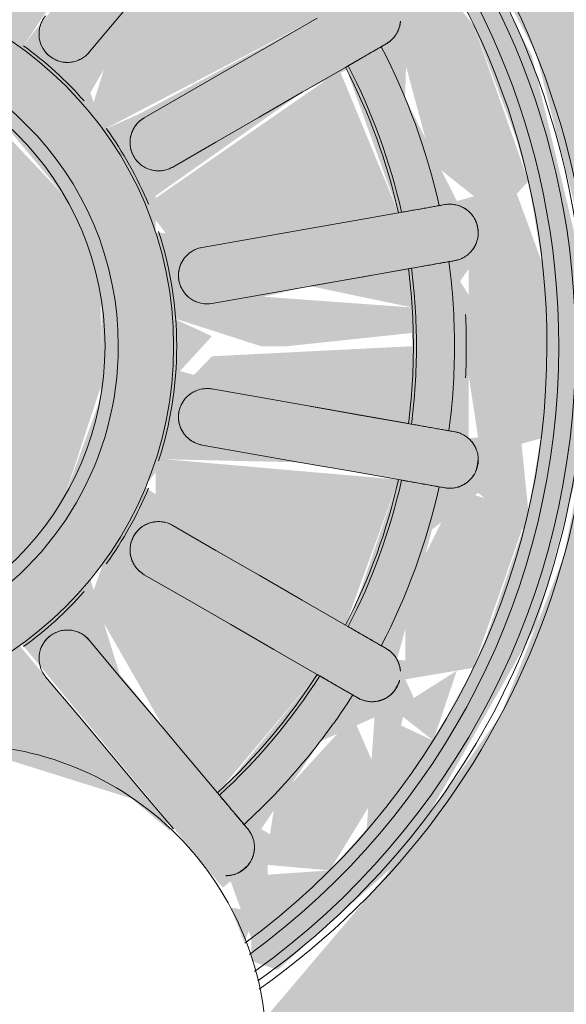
# Model space of a CAD drawing. Header units: millimetres. Extents: x -18260 to 188148, y -14086 to 2351883.
# Tile 382 of 592: x 58548 to 58577, y -7928 to -7876. Entities that reach past the tile are written whole.
import ezdxf

# ---------------------------------------------------------------- set-up
doc = ezdxf.new("R2010")
doc.units = ezdxf.units.MM
doc.layers.add('P-SANR-FIXT', color=6, linetype='Continuous', lineweight=9)

# ---------------------------------------------------------------- blocks, each defined once
blk = doc.blocks.new('94024102RVM001A - 94024-3906787-PLANTA DE IMPERMEABILIZAÇÃO - 1 PAV_')
at = {"layer": 'P-SANR-FIXT', "lineweight": 5}
blk.add_hatch(color=256, dxfattribs=at).paths.add_polyline_path([(-392.7, 4151.9), (-392.7, 3748.6), (-619.1, 3662.8), (-793.2, 3550.6), (-967, 3374.1), (-1067.8, 3221.1), (-1155.7, 2993.4), (-1189.1, 2727.3), (-1176.7, 2556.8), (-1115.8, 2337.2), (-1009, 2135.8), (-861.4, 1962.1), (-668.7, 1818.1), (-407.2, 1710.1), (-250.5, 1679.4), (-22.6, 1679.4), (266.6, 1754.9), (406.9, 1824.1), (639, 2015.5), (750.3, 2159.6), (842.7, 2337.2), (907.7, 2593.7), (907.7, 2860.9), (879.2, 3009.3), (794.8, 3221.1), (639, 3439.1), (476.7, 3630.5), (481, 3797.3), (508.8, 4023.3), (751.3, 3870), (952.2, 3680.1), (1116, 3450.7), (1237.2, 3179.7), (1286.6, 2993.4), (1310.7, 2714.9), (1280.4, 2435), (1182.2, 2133.5), (1085.3, 1951.8), (916.3, 1734.8), (706.4, 1551.7), (457.3, 1408.6), (200.1, 1320.8), (-93, 1281.5), (-272.5, 1286), (-588.9, 1353.6), (-859.9, 1474.8), (-1024.3, 1584.7), (-1225.2, 1774.6), (-1389.1, 2003.9), (-1510.2, 2275), (-1559.7, 2461.3), (-1584.3, 2727.3), (-1553.5, 3019.7), (-1455.3, 3321.2), (-1358.3, 3502.9), (-1152.2, 3757), (-979.4, 3903), (-700.5, 4059.3), (-473.1, 4133.9), (-402.6, 4150.5)])
h = blk.add_hatch(color=256, dxfattribs=at)
h.paths.add_polyline_path([(-392.7, 3748.6), (-414.2, 3679.2), (-458.4, 3653.1), (-412.4, 3604.4), (-412.4, 3580.5), (-379, 3566.7), (-213.7, 3214.5), (-174.6, 3312.4), (-1.9, 3242.6), (38.9, 3262.8), (98.7, 3231.4), (87.4, 3166.8), (153.4, 3126.3), (422.5, 3452.7), (432.9, 3444.1), (460.4, 3519.6), (461.3, 3551.4), (496, 3562.8), (666.9, 3409.7), (842.7, 3100.8), (897.7, 2896.4), (916, 2670.3), (836.1, 2337.2), (728.5, 2135.8), (565.7, 1942.8), (386.5, 1819), (180.7, 1728.4), (-25, 1685.4), (-272.5, 1684.2), (-579.1, 1770.6), (-793.2, 1905.9), (-1021.6, 2159.6), (-1152.2, 2468.4), (-1189.1, 2670.3), (-1152.2, 3009.3), (-1001.5, 3318.9), (-838.8, 3509.8), (-556.7, 3687.6), (-467.6, 3727.8)])
h.paths.add_polyline_path([(-567.4, 3622.1), (-665.2, 3566.5), (-664.9, 3441.7), (-528.9, 3506.8), (-488.3, 3568.2), (-566.6, 3621.5)])
h.paths.add_polyline_path([(-464.5, 3664.7), (-538, 3611.2), (-458.8, 3586.6), (-464.1, 3659.6)])
h.paths.add_polyline_path([(-664.9, 3568.2), (-746.4, 3492.6), (-693.5, 3460.5), (-665.3, 3566.5)])
h.paths.add_polyline_path([(-838.8, 3429.6), (-908.4, 3307.5), (-896.3, 3203.6), (-771.7, 3325.9), (-755.7, 3399.5), (-812.8, 3420.1)])
h.paths.add_polyline_path([(-755.7, 3503.8), (-838.8, 3429.6), (-736.1, 3436.7), (-752.4, 3492.6)])
h.paths.add_polyline_path([(639.9, 3346.5), (663.7, 3223.7), (704.4, 3255.7), (666.9, 3308.5)])
h.paths.add_polyline_path([(565.7, 3429.6), (474, 3374.1), (553.1, 3256.6), (625.7, 3224.6), (615.2, 3374.1), (574.2, 3420.1)])
h.paths.add_polyline_path([(482.7, 3503.8), (482.7, 3422.3), (565.7, 3429.6), (501.4, 3487)])
h.paths.add_polyline_path([(-450.5, 3478.5), (-624, 3367.5), (-426.4, 3126.3), (-361, 3170.2), (-427.6, 3415.8), (-439.8, 3449.1)])
h.paths.add_polyline_path([(-913, 3346.5), (-977.4, 3255.7), (-908.5, 3203.6), (-912.7, 3339)])
h.paths.add_polyline_path([(415.4, 3325.9), (284.4, 3166.8), (244.7, 3038.1), (262.5, 3017.2), (548.8, 3167), (432.9, 3308.3)])
h.paths.add_polyline_path([(-688.5, 3325.9), (-821.8, 3167), (-535.5, 3017.2), (-518.3, 3066.8), (-619.1, 3243.2), (-687.4, 3324.5)])
h.paths.add_polyline_path([(-1031.3, 3158.2), (-1089, 2942.6), (-1010.1, 2920), (-939.7, 3059.9), (-946.1, 3149), (-1009, 3155.8)])
h.paths.add_polyline_path([(-977.4, 3255.7), (-1009, 3162), (-947, 3201.3)])
h.paths.add_polyline_path([(850.3, 2838.5), (751.6, 2850.9), (751.6, 2765.7), (794.7, 2727.3), (842.7, 2823.3)])
h.paths.add_polyline_path([(831.7, 2948.3), (774.7, 2871.3), (848.2, 2850.9), (833.6, 2937.1)])
h.paths.add_polyline_path([(758.2, 3158.2), (655.8, 3147.2), (702.7, 2973), (764.4, 2923.8), (824.6, 2973), (775.1, 3117.5)])
h.paths.add_polyline_path([(704.4, 3255.7), (666.9, 3173.6), (758.2, 3158.2), (723.5, 3221.1)])
h.paths.add_polyline_path([(-136.5, 3128.6), (-308.4, 3088.3), (-419.9, 3009.3), (-496.3, 2901.8), (-534.4, 2766.8), (-531.7, 2657.6), (-484.1, 2526.7), (-360.4, 2396.1), (-273.8, 2350.2), (-98.4, 2329.3), (0.7, 2350.2), (121.4, 2419.9), (211, 2526.7), (260.4, 2676.5), (258.7, 2797), (211, 2928), (87.4, 3058.6), (0.7, 3104.4), (-105.2, 3125.9)])
h.paths.add_polyline_path([(-859.9, 3101), (-930.8, 2906.1), (-619.1, 2878.8), (-605.6, 2879.7), (-605.6, 2928.7), (-802.1, 3067.6), (-852.2, 3096.5)])
h.paths.add_polyline_path([(586.9, 3101), (317.7, 2915.5), (346.1, 2878.8), (526.2, 2882.9), (657.8, 2906.1), (602.3, 3067.6)])
h.paths.add_polyline_path([(-1104.7, 2948.3), (-1094.9, 2850.9), (-1037.4, 2875.8), (-1073.9, 2915.1)])
h.paths.add_polyline_path([(-1067.7, 2727.3), (-1104.7, 2613.8), (-1024.7, 2603.8), (-1024.7, 2689)])
h.paths.add_polyline_path([(-1024.7, 2850.9), (-1115.8, 2823.3), (-1067.7, 2727.3), (-1007.7, 2796.2)])
h.paths.add_polyline_path([(539.5, 2807.8), (365.2, 2760.6), (407.9, 2713.9), (353.6, 2688.7), (539.5, 2646.8), (676, 2675.4), (676, 2779.3), (597.4, 2795.7)])
h.paths.add_polyline_path([(-812.5, 2807.8), (-949, 2779.3), (-949, 2675.4), (-740.4, 2659.5), (-626.7, 2688.7), (-680.9, 2740.8), (-649.5, 2773.8), (-790.2, 2803.9)])
h.paths.add_polyline_path([(831.7, 2506.3), (735.9, 2532.9), (666.6, 2394.7), (669.1, 2306), (758.2, 2296.4), (814.1, 2445.3)])
h.paths.add_polyline_path([(850.3, 2616.1), (764.4, 2578.9), (831.7, 2506.3), (848.2, 2603.8)])
h.paths.add_polyline_path([(794.7, 2727.3), (740.3, 2640.3), (764.4, 2605.4), (850.3, 2616.1), (814.9, 2686.8)])
h.paths.add_polyline_path([(-1123.4, 2616.1), (-1104.7, 2506.3), (-1037.4, 2578.9), (-1115.8, 2612.8)])
h.paths.add_polyline_path([(460.4, 2583.4), (332.5, 2574.9), (332.5, 2525.9), (529, 2387.1), (588.3, 2356.8), (657.8, 2548.6), (464.3, 2582.7)])
h.paths.add_polyline_path([(-733.5, 2583.4), (-930.8, 2548.6), (-859.9, 2353.7), (-590.8, 2539.2), (-605.6, 2574.9), (-700.5, 2581.2)])
h.paths.add_polyline_path([(-1013.3, 2539.7), (-1097.7, 2481.9), (-1031.3, 2296.4), (-930.9, 2323.9), (-975.8, 2481.7), (-1009, 2532.9)])
h.paths.add_polyline_path([(262.5, 2437.4), (245.2, 2387.9), (346.1, 2211.5), (415.4, 2128.8), (548.8, 2287.7), (310, 2416.5)])
h.paths.add_polyline_path([(-535.5, 2437.4), (-821.8, 2287.7), (-688.5, 2128.8), (-531.5, 2354.1), (-517.7, 2416.5)])
h.paths.add_polyline_path([(153.4, 2328.3), (88, 2284.5), (154.6, 2038.9), (200.6, 1986.9), (357.1, 2079.8), (170.9, 2304.3)])
h.paths.add_polyline_path([(-426.4, 2328.3), (-630.1, 2079.8), (-450.5, 1976.1), (-360.4, 2287.9), (-394.5, 2308.7)])
h.paths.add_polyline_path([(391.8, 1886.4), (391.8, 2013), (264.9, 1956.3), (200.6, 1896.4), (306.1, 1839), (380.2, 1880)])
h.paths.add_polyline_path([(482.7, 1950.9), (426.7, 2017.9), (414.5, 1902.5), (458.2, 1933.5)])
h.paths.add_polyline_path([(565.7, 2025.1), (466.3, 2006.9), (504.4, 1970.3), (520.1, 1984.4)])
h.paths.add_polyline_path([(639.9, 2108.1), (596.6, 2231), (501.4, 2134.2), (482.7, 2055.2), (574.1, 2034.5), (639, 2107.1)])
h.paths.add_polyline_path([(704.4, 2199), (635.4, 2251.1), (666.9, 2146.1), (692.5, 2182.2)])
h.paths.add_polyline_path([(758.2, 2296.4), (674, 2253.4), (704.4, 2199), (736.8, 2257.7)])
h.paths.add_polyline_path([(-913, 2108.1), (-812.7, 2034.6), (-737.5, 2061.8), (-826.1, 2198.1), (-898.6, 2231), (-912.1, 2115.9)])
h.paths.add_polyline_path([(-977.4, 2199), (-912, 2140.1), (-932.3, 2234.5), (-949.2, 2221.2)])
h.paths.add_polyline_path([(-1031.3, 2296.4), (-977.4, 2199), (-939.7, 2281), (-1009, 2292.7)])
h.paths.add_polyline_path([(-251.3, 2249.2), (-378.9, 1950.1), (-174.6, 1920.2), (-201.8, 2202.1), (-243.7, 2247.4)])
h.paths.add_polyline_path([(-21.7, 2249.2), (-59.4, 2240.2), (-98.4, 2040.2), (-98.4, 1914), (105.8, 1950.1), (-16.9, 2240.2)])
h.paths.add_polyline_path([(-731.3, 2034.6), (-838.8, 2025.1), (-752.5, 1962.1), (-736.1, 2017.9)])
h.paths.add_polyline_path([(-687.6, 2020), (-664.9, 1886.4), (-567.4, 1832.6), (-478, 1900.5), (-603.5, 1994.2), (-681, 2017.9)])
h.paths.add_polyline_path([(-699.8, 2017.9), (-754.8, 1950.2), (-668.7, 1900.8), (-687.6, 1972)])
h.paths.add_polyline_path([(51.6, 1878.6), (-98.4, 1824.8), (-23, 1740.9), (90, 1770.6), (139.4, 1874.1), (84.5, 1877)])
h.paths.add_polyline_path([(-324.6, 1878.6), (-407.2, 1863.3), (-329.6, 1754.4), (-247.7, 1740.5), (-174.6, 1833.6), (-311.9, 1876.4)])
h.paths.add_polyline_path([(-464.5, 1789.9), (-364.5, 1770.6), (-432, 1851.4), (-458.5, 1801.4)])
h.paths.add_polyline_path([(-458.5, 1872.9), (-538, 1820.4), (-464.5, 1789.9), (-458.8, 1868.1)])
h.paths.add_polyline_path([(191.5, 1789.9), (139.4, 1850.2), (124.5, 1770.6), (185.4, 1788.2)])
h.paths.add_polyline_path([(185.4, 1872.9), (200.6, 1793.7), (264.9, 1843.5), (186, 1872.6)])
h.paths.add_polyline_path([(-112, 1821.9), (-136.5, 1734.2), (-25.3, 1740.5), (-104, 1814.3)])
h.paths.add_polyline_path([(-161, 1821.9), (-247.7, 1740.5), (-136.5, 1734.2), (-146.7, 1770.6)])
h = blk.add_hatch(color=256, dxfattribs=at)
h.paths.add_polyline_path([(-392.7, 3685.4), (-412.4, 3604.4), (-423.2, 3586.6), (-458.4, 3666.5), (-396.3, 3684.4)])
h.paths.add_polyline_path([(-567.4, 3622.1), (-473.6, 3558.2), (-619.1, 3455.7), (-683.2, 3460.5), (-645.5, 3578.9), (-579.1, 3615.6)])
h.paths.add_polyline_path([(-464.5, 3664.7), (-473.6, 3587.4), (-538, 3634.3), (-473.1, 3661.2)])
h.paths.add_polyline_path([(-388.4, 3630.8), (-392.7, 3579.5), (-409.5, 3586.6), (-392.7, 3621.9)])
h.paths.add_polyline_path([(-664.9, 3568.2), (-700.5, 3437.6), (-755.7, 3503.8), (-667.3, 3566.5)])
h.paths.add_polyline_path([(451.3, 3526), (467.3, 3485.4), (432.9, 3479.3)])
h.paths.add_polyline_path([(-838.8, 3429.6), (-747, 3374.1), (-826.1, 3256.6), (-896.3, 3203.6), (-888.3, 3374.1), (-847.2, 3420.1)])
h.paths.add_polyline_path([(-755.7, 3503.8), (-755.7, 3422.3), (-838.8, 3429.6), (-768.2, 3492.6)])
h.paths.add_polyline_path([(565.7, 3429.6), (636.2, 3314.6), (596.6, 3223.7), (492.6, 3337.7), (482.7, 3399.5), (539.6, 3420.1)])
h.paths.add_polyline_path([(482.7, 3503.8), (565.7, 3429.6), (463.1, 3436.7), (481, 3498.2)])
h.paths.add_polyline_path([(639.9, 3346.5), (704.4, 3255.7), (636.1, 3223.7), (638.9, 3314.6)])
h.paths.add_polyline_path([(-913, 3346.5), (-932.3, 3220.1), (-962.3, 3277), (-924.9, 3329.8)])
h.paths.add_polyline_path([(758.2, 3158.2), (831.7, 2948.3), (737, 2920), (666.6, 3059.9), (666.9, 3148.4), (735.9, 3155.8)])
h.paths.add_polyline_path([(704.4, 3255.7), (735.9, 3162), (674, 3201.3), (685, 3221.1)])
h.paths.add_polyline_path([(-1031.3, 3158.2), (-928.8, 3147.2), (-975.8, 2973), (-1037.4, 2923.8), (-1097.6, 2973), (-1048.2, 3117.5)])
h.paths.add_polyline_path([(-977.4, 3255.7), (-939.7, 3173.7), (-1031.3, 3158.2), (-1009, 3198.6)])
h.paths.add_polyline_path([(-1123.4, 2838.5), (-1024.7, 2850.9), (-1024.7, 2765.7), (-1073.9, 2739.7), (-1115.8, 2823.3)])
h.paths.add_polyline_path([(-1104.7, 2948.3), (-1056.2, 2867.7), (-1121.3, 2850.9), (-1106, 2941.1)])
h.paths.add_polyline_path([(850.3, 2838.5), (794.7, 2727.3), (751.6, 2765.7), (764.4, 2849.3), (842.7, 2839.5)])
h.paths.add_polyline_path([(831.7, 2948.3), (821.8, 2850.9), (764.4, 2875.7), (818.8, 2934.5)])
h = blk.add_hatch(color=256, dxfattribs=at)
h.paths.add_polyline_path([(-356.8, 3510.5), (-291.2, 3402), (-186.9, 3300.8), (-243.7, 3207.3), (-256.1, 3214.5), (-378.9, 3504.6), (-370.1, 3506.9)])
h.paths.add_polyline_path([(-450.5, 3478.5), (-360.4, 3166.8), (-426.4, 3126.3), (-600.1, 3395.7), (-481.9, 3463.8)])
h.paths.add_polyline_path([(353, 3377.7), (346.1, 3361.7), (150.2, 3128.3), (88, 3170.2), (105.8, 3272.3), (300.2, 3333.2), (349, 3374.1)])
h.paths.add_polyline_path([(-688.5, 3325.9), (-557.5, 3166.8), (-517.7, 3038.1), (-535.5, 3017.2), (-821.8, 3167), (-695, 3319.3)])
h.paths.add_polyline_path([(415.4, 3325.9), (548.8, 3167), (262.5, 3017.2), (245.2, 3066.8), (346.1, 3243.2), (379.6, 3283.2)])
h.paths.add_polyline_path([(-80.6, 3282.9), (-1.9, 3242.6), (-46.3, 3211.3), (-64.4, 3230.5), (-76, 3268)])
h.paths.add_polyline_path([(-859.9, 3101), (-590.8, 2915.5), (-619.1, 2878.8), (-799.3, 2882.9), (-930.8, 2906.1), (-861.3, 3097.9)])
h.paths.add_polyline_path([(586.9, 3101), (657.8, 2906.1), (346.1, 2878.8), (332.5, 2879.7), (332.5, 2928.7), (529, 3067.6), (553.1, 3081.5)])
h.paths.add_polyline_path([(539.5, 2807.8), (676, 2779.3), (676, 2727.3), (407.9, 2740.8), (376.4, 2773.8), (517.2, 2803.9)])
h.paths.add_polyline_path([(-812.5, 2807.8), (-626.7, 2765.9), (-761, 2727.3), (-950.7, 2727.3), (-936.7, 2781.9), (-859.1, 2798.1)])
h = blk.add_hatch(color=256, dxfattribs=at)
h.paths.add_polyline_path([(-136.5, 3128.6), (44.2, 3084.2), (146.9, 3009.3), (211, 2928), (260.4, 2777.7), (258.7, 2657.6), (211, 2526.7), (87.4, 2396.1), (0.7, 2350.2), (-171.3, 2329), (-273.8, 2350.2), (-394.5, 2419.9), (-484.1, 2526.7), (-531.7, 2657.6), (-531.7, 2797), (-484.1, 2928), (-360.4, 3058.6), (-273.8, 3104.4), (-171.3, 3125.6)])
h.paths.add_polyline_path([(-136.5, 2854.3), (-250.7, 2766.8), (-255.2, 2701.7), (-208.2, 2636.8), (-99.5, 2612.4), (-48.5, 2650.8), (-21.8, 2751.3), (-99.5, 2842.3), (-133.1, 2853.2)])
h = blk.add_hatch(color=256, dxfattribs=at)
h.paths.add_polyline_path([(794.7, 2727.3), (850.3, 2616.1), (751.6, 2603.8), (751.6, 2689), (759.4, 2695.9)])
h.paths.add_polyline_path([(-1067.7, 2727.3), (-1013.3, 2640.2), (-1037.4, 2605.4), (-1115.8, 2631.4), (-1067.8, 2727.1)])
h.paths.add_polyline_path([(831.7, 2506.3), (758.2, 2296.4), (655.8, 2307.5), (702.7, 2481.7), (764.4, 2530.9), (810.2, 2514.2)])
h.paths.add_polyline_path([(850.3, 2616.1), (816.2, 2523), (764.4, 2578.9), (821.9, 2603.8)])
h.paths.add_polyline_path([(-1104.7, 2506.3), (-1009, 2532.9), (-939.7, 2394.7), (-939.7, 2306.3), (-1031.3, 2296.4), (-1097.7, 2481.9)])
h.paths.add_polyline_path([(-1123.4, 2616.1), (-1037.4, 2578.9), (-1110.4, 2539.7), (-1121.3, 2603.8)])
h.paths.add_polyline_path([(639.9, 2108.1), (539.7, 2034.5), (464.4, 2061.8), (553.1, 2198.1), (624.5, 2240.3), (639, 2115.9)])
h.paths.add_polyline_path([(704.4, 2199), (638.9, 2140.1), (659.3, 2234.5), (692.5, 2208.3)])
h.paths.add_polyline_path([(758.2, 2296.4), (692.5, 2220.2), (666.6, 2280.9), (735.9, 2292.7)])
h.paths.add_polyline_path([(-913, 2108.1), (-869.7, 2231), (-774.4, 2134.2), (-755.7, 2055.2), (-856.5, 2044.9), (-912.1, 2107.1)])
h.paths.add_polyline_path([(-977.4, 2199), (-909.1, 2231), (-939.9, 2146.1), (-949.5, 2159.6)])
h.paths.add_polyline_path([(-1031.3, 2296.4), (-947.1, 2253.4), (-977.4, 2199), (-1009.9, 2257.7)])
h.paths.add_polyline_path([(-755.7, 1950.9), (-699.8, 2017.9), (-680, 1897.1), (-754.8, 1950.2)])
h.paths.add_polyline_path([(-731.3, 2034.6), (-777.5, 1970.3), (-817.5, 2027), (-737.5, 2034)])
h.paths.add_polyline_path([(391.8, 1886.4), (294.4, 1832.6), (200.6, 1896.4), (330.5, 1994.2), (414.2, 2017.9), (394.3, 1900.7)])
h.paths.add_polyline_path([(482.7, 1950.9), (396.5, 1904), (426.7, 2017.9), (473.3, 1962.1)])
h.paths.add_polyline_path([(458.2, 2034.5), (565.7, 2025.1), (479.4, 1962.1), (463, 2017.9)])
h.paths.add_polyline_path([(-687.6, 2020), (-538, 1956.3), (-488.3, 1886.4), (-579.1, 1839), (-668.7, 1908.9), (-687.2, 2017.9)])
h.paths.add_polyline_path([(-357.5, 1759.1), (-458.5, 1801.4), (-407.2, 1841.6), (-363.1, 1768.4)])
h.paths.add_polyline_path([(-324.6, 1878.6), (-174.6, 1824.8), (-272.5, 1744.7), (-363, 1770.6), (-382, 1875.7), (-357.5, 1877)])
h.paths.add_polyline_path([(51.6, 1878.6), (136.5, 1868.1), (51.6, 1753.5), (-25.3, 1740.5), (-98.4, 1833.6), (38.9, 1876.4)])
h.paths.add_polyline_path([(-458.5, 1872.9), (-473.6, 1793.7), (-538, 1843.5), (-464.5, 1870.7)])
h.paths.add_polyline_path([(191.5, 1789.9), (91.4, 1770.6), (150.1, 1868.1), (185.4, 1801.5)])
h.paths.add_polyline_path([(185.4, 1872.9), (264.9, 1820.4), (191.5, 1789.9), (185.7, 1868.1)])
h.paths.add_polyline_path([(-136.5, 1734.2), (-98.4, 1809.1), (-25.3, 1740.5), (-104, 1736)])
h.paths.add_polyline_path([(-161, 1821.9), (-136.5, 1734.2), (-247.7, 1740.5), (-169.1, 1814.3)])
h = blk.add_hatch(color=256, dxfattribs=at)
h.paths.add_polyline_path([(-949, 2727.3), (-700.5, 2722.9), (-626.7, 2688.7), (-812.5, 2646.8), (-949, 2675.4), (-950.7, 2727.3)])
h.paths.add_polyline_path([(508.9, 2727.3), (677.1, 2709.4), (676, 2675.4), (464.3, 2660.1), (353.6, 2688.7), (473.7, 2727.3)])
h.paths.add_polyline_path([(460.4, 2583.4), (657.8, 2548.6), (579.2, 2358.1), (317.7, 2539.2), (346.1, 2575.8)])
h.paths.add_polyline_path([(-733.5, 2583.4), (-605.6, 2574.9), (-605.6, 2525.9), (-802.1, 2387.1), (-859.9, 2353.7), (-930.8, 2548.6), (-746.5, 2581.1)])
h.paths.add_polyline_path([(262.5, 2437.4), (548.8, 2287.7), (414.5, 2129.9), (284.4, 2287.9), (244.7, 2416.5)])
h.paths.add_polyline_path([(-535.5, 2437.4), (-518.3, 2387.9), (-614.8, 2216.7), (-688.5, 2128.8), (-821.8, 2287.7), (-583, 2416.5)])
h.paths.add_polyline_path([(153.4, 2328.3), (330.5, 2061.3), (177.4, 1976.1), (87.4, 2287.9), (121.4, 2308.7)])
h.paths.add_polyline_path([(-426.4, 2328.3), (-361, 2284.5), (-427.6, 2038.9), (-473.6, 1986.9), (-630.1, 2079.8), (-444, 2304.3)])
h.paths.add_polyline_path([(-21.7, 2249.2), (105.8, 1950.1), (-98.4, 1920.2), (-71.2, 2202), (-29.4, 2247.4)])
h.paths.add_polyline_path([(-251.3, 2249.2), (-213.7, 2240.2), (-174.6, 2047.6), (-174.6, 1914), (-378.9, 1950.1), (-253.2, 2245.7)])
for p, q in [((286.6, 3172.3), (243.7, 3121.2)), ((317.4, 3033.4), (375.2, 3066.8)), ((413.3, 3000.8), (355.5, 2967.4)), ((394.7, 2859.7), (460.4, 2871.3)), ((394.7, 2595), (460.4, 2583.4)), ((413.3, 2453.9), (355.5, 2487.3)), ((317.4, 2421.3), (375.2, 2387.9)), ((286.6, 2282.3), (243.7, 2333.5))]:
    blk.add_line(p, q, dxfattribs=at)
at = {"layer": 'P-SANR-FIXT', "lineweight": 5, "flags": 128}
for points in [[(185.3, 3170.2), (228.3, 3221.3), (271.2, 3272.5), (314.1, 3323.7), (356.5, 3374.1)], [(455.9, 3374.1), (453.4, 3371.1), (450.9, 3368.1)], [(415.4, 3325.9), (372.5, 3274.7), (329.6, 3223.5), (286.6, 3172.3), (243.7, 3121.2)], [(596.5, 3194.5), (599.9, 3196.5), (603.3, 3198.5)], [(317.4, 3033.4), (375.2, 3066.8), (433.1, 3100.2), (490.9, 3133.6), (548.8, 3167)], [(641.4, 3132.5), (638, 3130.5), (634.6, 3128.5)], [(586.9, 3101), (529, 3067.6), (471.2, 3034.2), (413.3, 3000.8), (355.5, 2967.4)], [(712.1, 2915.6), (716, 2916.3), (719.8, 2917)], [(394.7, 2859.7), (460.4, 2871.3), (526.2, 2882.9), (592, 2894.5), (657.8, 2906.1)], [(733.1, 2842), (729.2, 2841.3), (725.3, 2840.6)], [(671, 2831), (605.2, 2819.4), (539.5, 2807.8), (473.7, 2796.2), (407.9, 2784.6)], [(675.1, 2831.7), (608.3, 2820), (541.5, 2808.2)], [(671, 2623.6), (605.2, 2635.2), (539.5, 2646.8), (473.7, 2658.4), (407.9, 2670)], [(675.1, 2622.9), (608.3, 2634.7), (541.5, 2646.5)], [(733.1, 2612.7), (729.2, 2613.4), (725.3, 2614)], [(394.7, 2595), (460.4, 2583.4), (526.2, 2571.8), (592, 2560.2), (657.8, 2548.6)], [(712.1, 2539), (716, 2538.3), (719.8, 2537.6)], [(586.9, 2353.7), (529, 2387.1), (471.2, 2420.5), (413.3, 2453.9), (355.5, 2487.3)], [(317.4, 2421.3), (375.2, 2387.9), (433.1, 2354.5), (490.9, 2321.1), (548.8, 2287.7)], [(415.4, 2128.8), (372.5, 2180), (329.6, 2231.1), (286.6, 2282.3), (243.7, 2333.5)], [(641.4, 2322.2), (638, 2324.1), (634.6, 2326.1)]]:
    blk.add_lwpolyline(points, dxfattribs=at)
at = {"layer": 'P-SANR-FIXT', "lineweight": 5}
for radius, start, end in [(1473.2, 360, 65.1927), (1460.5, 0, 64.9643), (1460.5, 360, 64.9643), (1447.8, 0, 63.5294), (1054.1, 270, 54.7948), (1044.1, 360, 54.5248), (1031.4, 360, 54.3343), (1031.4, 360, 54.3343), (1008.9, 360, 53.8838), (993.1, 0, 53.6472), (869.3, 32.5121, 47.4879), (814.2, 32.6822, 47.3178), (818.3, 32.6687, 47.3313), (493.2, 0, 180), (419.1, 360, 180), (401.3, 270, 90), (497.3, 41.3693, 53.9992), (869.3, 12.5121, 27.4879), (814.2, 12.6822, 27.3178), (818.3, 12.6687, 27.3313), (497.3, 22.4987, 35.8987), (497.3, 360, 18), (869.3, 0, 7.4879), (814.2, 360, 7.3178), (818.3, 0, 7.3313), (885.1, 0, 2.7411), (1460.5, 180, 0), (1447.8, 180, 0), (1044.1, 180, 0), (1031.4, 180, 0), (1031.4, 180, 360), (1008.9, 180, 360), (993.1, 180, 360), (493.2, 180, 360), (419.1, 180, 360), (1460.5, 270, 0), (1473.2, 270, 360), (497.3, 342, 0), (814.2, 352.6822, 0), (818.3, 352.6687, 360), (869.3, 352.5121, 360), (885.1, 357.2589, 360), (814.2, 332.6822, 347.3178), (818.3, 332.6687, 347.3313), (497.3, 324.1013, 337.5013), (869.3, 332.5121, 347.4879), (497.3, 306.0008, 318.6307)]:
    blk.add_arc((-136.5, 2727.3), radius, start, end, dxfattribs=at)
for points, knots in [([(426.7, 3436.7), (427, 3436.7), (427.6, 3436.7), (428.8, 3436.6), (431, 3436.4), (434.4, 3436), (437.8, 3435.2), (440.5, 3434.3), (442.2, 3433.5), (443.5, 3432.8), (444.9, 3431.9), (447.4, 3430.3), (451, 3427.5), (454.4, 3424.4), (456.5, 3422.2), (457.5, 3421), (458.5, 3419.8), (459.5, 3418.3), (460.9, 3415.8), (462.3, 3412.6), (463.3, 3409.4), (463.8, 3407.2), (464.1, 3406), (464.3, 3405.2), (464.5, 3404.3), (464.6, 3403.2), (464.9, 3401.3), (465, 3398.7), (464.8, 3396.2), (464.6, 3394.3), (464.4, 3392.8), (464.2, 3391.4), (463.8, 3389.6), (463.2, 3387.4), (462.3, 3385), (461, 3381.8), (459, 3378.1), (457, 3375.4), (455.9, 3374.1)], [0.3333333, 0.3333333, 0.3333333, 0.3333333, 0.3402778, 0.3472222, 0.3611111, 0.3888889, 0.4166667, 0.4305556, 0.4444444, 0.4513889, 0.4583333, 0.4722222, 0.5, 0.5277778, 0.5416667, 0.5486111, 0.5555556, 0.5694444, 0.5833333, 0.6111111, 0.6388889, 0.6527778, 0.6597222, 0.6666667, 0.6736111, 0.6805556, 0.6944444, 0.7222222, 0.75, 0.7638889, 0.7777778, 0.7916667, 0.8055556, 0.8333333, 0.8611111, 0.8888889, 0.9444444, 1, 1, 1, 1]), ([(430.5, 3436.5), (430.8, 3436.5), (431.3, 3436.4), (432.4, 3436.3), (434.3, 3436), (437.1, 3435.3), (439.9, 3434.4), (442.3, 3433.4), (443.7, 3432.7), (444.9, 3432.1), (446.1, 3431.4), (448.2, 3430.1), (451.3, 3427.9), (454, 3425.3), (455.7, 3423.4), (456.6, 3422.3), (457.4, 3421.3), (458.3, 3420), (459.7, 3417.8), (461.1, 3415.2), (462.2, 3412.5), (462.9, 3410.7), (463.2, 3409.7), (463.4, 3408.9), (463.6, 3408.2), (463.9, 3407.2), (464.2, 3405.5), (464.6, 3403.2), (464.8, 3401.1), (464.9, 3399.3), (464.9, 3398.5), (464.8, 3398.1)], [0.3333333, 0.3333333, 0.3333333, 0.3333333, 0.3402778, 0.3472222, 0.3611111, 0.3888889, 0.4166667, 0.4305556, 0.4444444, 0.4513889, 0.4583333, 0.4722222, 0.5, 0.5277778, 0.5416667, 0.5486111, 0.5555556, 0.5694444, 0.5833333, 0.6111111, 0.6388889, 0.6527778, 0.6597222, 0.6666667, 0.6736111, 0.6805556, 0.6944444, 0.7222222, 0.75, 0.7638889, 0.7777778, 0.7777778, 0.7777778, 0.7777778]), ([(415.4, 3325.9), (418.5, 3329.5), (424.3, 3336.4), (433.9, 3347.9), (441.6, 3357.1), (447.4, 3364), (449.8, 3366.8), (450.9, 3368.1)], [0, 0, 0, 0, 0.2, 0.4, 0.7, 0.85, 1, 1, 1, 1]), ([(596.5, 3194.5), (594.6, 3193.4), (590.1, 3190.9), (580.3, 3185.2), (569.2, 3178.8), (557.8, 3172.2), (551.8, 3168.7), (548.8, 3167)], [0, 0, 0, 0, 0.2, 0.4, 0.7, 0.85, 1, 1, 1, 1]), ([(603.3, 3198.5), (604.8, 3199.3), (607.7, 3200.8), (611.7, 3202.1), (615.1, 3202.9), (617.7, 3203.3), (620, 3203.6), (621.8, 3203.6), (623.2, 3203.6), (624.7, 3203.5), (626.6, 3203.4), (629.1, 3203.1), (631.7, 3202.6), (633.5, 3202), (634.6, 3201.6), (635.4, 3201.3), (636.2, 3200.9), (637.3, 3200.5), (639.3, 3199.6), (642.3, 3198), (645.3, 3196.1), (647.5, 3194.3), (648.8, 3193), (649.8, 3191.8), (650.8, 3190.6), (652.6, 3188.2), (655.1, 3184.3), (657.2, 3180.2), (658.4, 3177.5), (658.9, 3176), (659.2, 3175.3), (659.3, 3174.9)], [0, 0, 0, 0, 0.0555556, 0.1111111, 0.1388889, 0.1666667, 0.1944444, 0.2083333, 0.2222222, 0.2361111, 0.25, 0.2777778, 0.3055556, 0.3194444, 0.3263889, 0.3333333, 0.3402778, 0.3472222, 0.3611111, 0.3888889, 0.4166667, 0.4305556, 0.4444444, 0.4513889, 0.4583333, 0.4722222, 0.5, 0.5277778, 0.5416667, 0.5486111, 0.5555556, 0.5555556, 0.5555556, 0.5555556]), ([(628.4, 3203.1), (628.9, 3203), (629.7, 3202.9), (631.4, 3202.5), (633.5, 3202), (635.7, 3201.2), (637.3, 3200.6), (638.2, 3200.1), (638.9, 3199.8), (639.6, 3199.5), (640.6, 3199), (642.2, 3198), (644.6, 3196.5), (647, 3194.6), (648.9, 3192.9), (650, 3191.7), (650.9, 3190.7), (651.8, 3189.7), (653.4, 3187.7), (655.4, 3184.6), (657.1, 3181.2), (658, 3178.9), (658.5, 3177.6), (658.7, 3176.9), (658.8, 3176.6)], [0.2222222, 0.2222222, 0.2222222, 0.2222222, 0.2361111, 0.25, 0.2777778, 0.3055556, 0.3194444, 0.3263889, 0.3333333, 0.3402778, 0.3472222, 0.3611111, 0.3888889, 0.4166667, 0.4305556, 0.4444444, 0.4513889, 0.4583333, 0.4722222, 0.5, 0.5277778, 0.5416667, 0.5486111, 0.5555556, 0.5555556, 0.5555556, 0.5555556]), ([(243.7, 3121.2), (242.2, 3119.4), (239.1, 3116.3), (233.8, 3112.6), (228.8, 3110.3), (224.6, 3108.9), (221.4, 3108.1), (218.1, 3107.7), (214.8, 3107.5), (211.4, 3107.6), (208.1, 3108), (204.9, 3108.8), (201.6, 3109.8), (198.5, 3111.1), (195.3, 3112.7), (192, 3114.8), (188.7, 3117.6), (185.7, 3120.6), (183.2, 3123.8), (181, 3127.5), (179.1, 3131.3), (177.8, 3135.2), (176.9, 3139.3), (176.4, 3143.5), (176.4, 3147.6), (176.8, 3151.7), (178, 3157.1), (180.4, 3163.4), (183.5, 3168), (185.3, 3170.2)], [0, 0, 0, 0, 0.055556, 0.111111, 0.166667, 0.194444, 0.222222, 0.25, 0.277778, 0.305556, 0.333333, 0.361111, 0.388889, 0.416667, 0.444444, 0.479167, 0.513889, 0.548611, 0.583333, 0.618056, 0.652778, 0.6875, 0.722222, 0.756944, 0.791667, 0.826389, 0.861111, 0.930556, 1, 1, 1, 1]), ([(659.9, 3158.8), (659.8, 3158.5), (659.8, 3158), (659.6, 3156.8), (659.1, 3155), (658.3, 3152.5), (657.3, 3150.2), (656.4, 3148.4), (655.8, 3147.2), (655.1, 3145.9), (654.1, 3144.4), (652.8, 3142.5), (651.2, 3140.5), (648.8, 3137.9), (645.7, 3135.1), (642.9, 3133.3), (641.4, 3132.5)], [0.6666667, 0.6666667, 0.6666667, 0.6666667, 0.6736111, 0.6805556, 0.6944444, 0.7222222, 0.75, 0.7638889, 0.7777778, 0.7916667, 0.8055556, 0.8333333, 0.8611111, 0.8888889, 0.9444444, 1, 1, 1, 1]), ([(660.4, 3162.6), (660.3, 3162.4), (660.3, 3161.9), (660.2, 3160.9), (660, 3159.2), (659.5, 3156.9), (659, 3154.8), (658.4, 3153.1), (658.1, 3152.3), (658, 3151.9)], [0.6666667, 0.6666667, 0.6666667, 0.6666667, 0.6736111, 0.6805556, 0.6944444, 0.7222222, 0.75, 0.7638889, 0.7777778, 0.7777778, 0.7777778, 0.7777778]), ([(243.7, 3121.2), (240.9, 3117.8), (235.8, 3113.5), (227.8, 3109.8), (221.4, 3108), (214.8, 3107.4), (205.9, 3108.1), (195.1, 3111.9), (184.6, 3120.7), (180.1, 3128.7), (178.6, 3132.9)], [0, 0, 0, 0, 0.1111111, 0.1666667, 0.2222222, 0.2777778, 0.3333333, 0.4444444, 0.5555556, 0.6666667, 0.6666667, 0.6666667, 0.6666667]), ([(586.9, 3101), (590.9, 3103.3), (598.8, 3107.9), (611.8, 3115.3), (622.1, 3121.3), (629.9, 3125.8), (633.2, 3127.7), (634.6, 3128.5)], [0, 0, 0, 0, 0.2, 0.4, 0.7, 0.85, 1, 1, 1, 1]), ([(355.5, 2967.4), (353.5, 2966.2), (349.5, 2964.4), (343.3, 2962.7), (337.7, 2962.2), (333.3, 2962.4), (330, 2962.8), (326.8, 2963.5), (323.6, 2964.5), (320.5, 2965.7), (317.5, 2967.2), (314.7, 2969), (312, 2971.1), (309.5, 2973.4), (307.1, 2976), (304.7, 2979.1), (302.5, 2982.8), (300.8, 2986.7), (299.5, 2990.6), (298.7, 2994.8), (298.3, 2999), (298.3, 3003.1), (298.9, 3007.3), (299.9, 3011.4), (301.2, 3015.2), (303.1, 3018.9), (306, 3023.6), (310.5, 3028.7), (314.9, 3031.9), (317.4, 3033.4)], [0, 0, 0, 0, 0.055556, 0.111111, 0.166667, 0.194444, 0.222222, 0.25, 0.277778, 0.305556, 0.333333, 0.361111, 0.388889, 0.416667, 0.444444, 0.479167, 0.513889, 0.548611, 0.583333, 0.618056, 0.652778, 0.6875, 0.722222, 0.756944, 0.791667, 0.826389, 0.861111, 0.930556, 1, 1, 1, 1]), ([(355.5, 2967.4), (351.7, 2965.2), (345.4, 2962.9), (336.6, 2962.1), (330, 2962.6), (323.6, 2964.3), (315.4, 2968), (306.7, 2975.3), (299.8, 2987.2), (297.7, 2999.5), (298.9, 3008.1), (300.4, 3012.9), (301.6, 3016), (303.4, 3019.7), (306.2, 3023.8), (310.6, 3028.7), (314.5, 3031.7), (317.4, 3033.4)], [0, 0, 0, 0, 0.111111, 0.166667, 0.222222, 0.277778, 0.333333, 0.444444, 0.555556, 0.666667, 0.75, 0.770833, 0.791667, 0.833333, 0.875, 0.916667, 1, 1, 1, 1]), ([(712.1, 2915.6), (709.9, 2915.3), (704.9, 2914.4), (693.7, 2912.4), (681, 2910.2), (668.1, 2907.9), (661.3, 2906.7), (657.8, 2906.1)], [0, 0, 0, 0, 0.2, 0.4, 0.7, 0.85, 1, 1, 1, 1]), ([(719.8, 2917), (721.5, 2917.3), (724.8, 2917.7), (729, 2917.6), (732.4, 2917.1), (735, 2916.7), (737.2, 2916.1), (739, 2915.5), (740.3, 2915), (741.6, 2914.4), (743.4, 2913.7), (745.6, 2912.5), (747.9, 2911.2), (749.4, 2910), (750.3, 2909.3), (750.9, 2908.7), (751.6, 2908.1), (752.5, 2907.3), (754.1, 2905.7), (756.4, 2903.3), (758.5, 2900.5), (759.9, 2898), (760.7, 2896.3), (761.2, 2894.9), (761.8, 2893.4), (762.6, 2890.5), (763.6, 2886), (764.2, 2881.5), (764.4, 2878.5), (764.4, 2876.9), (764.4, 2875.3), (764.2, 2873.5), (763.7, 2870.7), (762.7, 2867.3), (761.4, 2864.3), (760.4, 2862.3), (759.8, 2861.2), (759.4, 2860.4), (759, 2859.6), (758.5, 2858.7), (757.4, 2857.1), (755.8, 2855), (754.1, 2853.2), (752.7, 2851.8), (751.6, 2850.9), (750.5, 2849.9), (749.1, 2848.8), (747.2, 2847.5), (745, 2846.2), (741.9, 2844.6), (738, 2843), (734.7, 2842.2), (733.1, 2842)], [0, 0, 0, 0, 0.055556, 0.111111, 0.138889, 0.166667, 0.194444, 0.208333, 0.222222, 0.236111, 0.25, 0.277778, 0.305556, 0.319444, 0.326389, 0.333333, 0.340278, 0.347222, 0.361111, 0.388889, 0.416667, 0.430556, 0.444444, 0.451389, 0.458333, 0.472222, 0.5, 0.527778, 0.541667, 0.548611, 0.555556, 0.569444, 0.583333, 0.611111, 0.638889, 0.652778, 0.659722, 0.666667, 0.673611, 0.680556, 0.694444, 0.722222, 0.75, 0.763889, 0.777778, 0.791667, 0.805556, 0.833333, 0.861111, 0.888889, 0.944444, 1, 1, 1, 1]), ([(745, 2912.8), (745.4, 2912.6), (746.1, 2912.1), (747.6, 2911.2), (749.4, 2910), (751.2, 2908.5), (752.4, 2907.4), (753.2, 2906.7), (753.7, 2906.1), (754.3, 2905.5), (755, 2904.7), (756.2, 2903.3), (758, 2901), (759.6, 2898.4), (760.7, 2896.2), (761.4, 2894.7), (761.9, 2893.5), (762.4, 2892.2), (763.2, 2889.8), (764.1, 2886.1), (764.5, 2882.4), (764.6, 2879.9), (764.6, 2878.5), (764.5, 2877.2), (764.4, 2875.6), (764.1, 2873.1), (763.4, 2870.1), (762.6, 2867.3), (761.9, 2865.5), (761.5, 2864.6), (761.2, 2863.8), (760.9, 2863.1), (760.4, 2862.2), (759.6, 2860.7), (758.4, 2858.7), (757.2, 2856.9), (756.1, 2855.6), (755.6, 2854.9), (755.3, 2854.6)], [0.2222222, 0.2222222, 0.2222222, 0.2222222, 0.2361111, 0.25, 0.2777778, 0.3055556, 0.3194444, 0.3263889, 0.3333333, 0.3402778, 0.3472222, 0.3611111, 0.3888889, 0.4166667, 0.4305556, 0.4444444, 0.4513889, 0.4583333, 0.4722222, 0.5, 0.5277778, 0.5416667, 0.5486111, 0.5555556, 0.5694444, 0.5833333, 0.6111111, 0.6388889, 0.6527778, 0.6597222, 0.6666667, 0.6736111, 0.6805556, 0.6944444, 0.7222222, 0.75, 0.7638889, 0.7777778, 0.7777778, 0.7777778, 0.7777778]), ([(407.9, 2784.6), (405.7, 2784.2), (401.2, 2783.9), (394.8, 2784.4), (389.5, 2785.8), (385.3, 2787.5), (382.4, 2789), (379.6, 2790.8), (377, 2792.8), (374.5, 2795), (372.2, 2797.4), (370.2, 2800.1), (368.3, 2802.9), (366.7, 2806), (365.3, 2809.3), (364.2, 2813), (363.4, 2817.2), (363.1, 2821.4), (363.3, 2825.6), (363.9, 2829.8), (365, 2833.9), (366.4, 2837.7), (368.4, 2841.5), (370.7, 2845), (373.3, 2848.1), (376.3, 2851), (380.7, 2854.4), (386.6, 2857.6), (391.9, 2859.2), (394.7, 2859.7)], [0, 0, 0, 0, 0.055556, 0.111111, 0.166667, 0.194444, 0.222222, 0.25, 0.277778, 0.305556, 0.333333, 0.361111, 0.388889, 0.416667, 0.444444, 0.479167, 0.513889, 0.548611, 0.583333, 0.618056, 0.652778, 0.6875, 0.722222, 0.756944, 0.791667, 0.826389, 0.861111, 0.930556, 1, 1, 1, 1]), ([(394.8, 2784.6), (392.7, 2785), (388.4, 2786.1), (382.4, 2788.9), (376.9, 2792.6), (370.5, 2798.9), (364.8, 2808.7), (362.4, 2822.2), (364.6, 2834.6), (368.7, 2842.3), (371.7, 2846.2), (373.9, 2848.7), (376.9, 2851.6), (380.9, 2854.5), (386.7, 2857.6), (391.4, 2859.1), (394.7, 2859.7)], [0.1111111, 0.1111111, 0.1111111, 0.1111111, 0.1666667, 0.2222222, 0.2777778, 0.3333333, 0.4444444, 0.5555556, 0.6666667, 0.75, 0.7708333, 0.7916667, 0.8333333, 0.875, 0.9166667, 1, 1, 1, 1]), ([(671, 2831), (675.7, 2831.8), (684.6, 2833.4), (699.3, 2836), (711.1, 2838.1), (720, 2839.7), (723.7, 2840.3), (725.3, 2840.6)], [0, 0, 0, 0, 0.2, 0.4, 0.7, 0.85, 1, 1, 1, 1]), ([(407.9, 2670), (403.6, 2670.8), (396.9, 2670.8), (388.4, 2668.6), (382.4, 2665.8), (376.9, 2662), (370.5, 2655.7), (364.8, 2645.9), (362.4, 2632.4), (364.6, 2620.1), (368.7, 2612.4), (371.7, 2608.4), (373.9, 2605.9), (376.9, 2603.1), (380.9, 2600.2), (386.7, 2597), (391.4, 2595.5), (394.7, 2595)], [0, 0, 0, 0, 0.111111, 0.166667, 0.222222, 0.277778, 0.333333, 0.444444, 0.555556, 0.666667, 0.75, 0.770833, 0.791667, 0.833333, 0.875, 0.916667, 1, 1, 1, 1]), ([(394.8, 2670), (392.7, 2669.7), (389.5, 2668.8), (385.3, 2667.2), (382.4, 2665.7), (379.6, 2663.9), (377, 2661.9), (374.5, 2659.6), (372.2, 2657.2), (370.2, 2654.6), (368.3, 2651.7), (366.7, 2648.7), (365.3, 2645.4), (364.2, 2641.6), (363.4, 2637.4), (363.1, 2633.2), (363.3, 2629.1), (363.9, 2624.9), (365, 2620.8), (366.4, 2616.9), (368.4, 2613.2), (370.7, 2609.7), (373.3, 2606.5), (376.3, 2603.7), (380.7, 2600.2), (386.6, 2597), (391.9, 2595.5), (394.7, 2595)], [0.1111111, 0.1111111, 0.1111111, 0.1111111, 0.1666667, 0.1944444, 0.2222222, 0.25, 0.2777778, 0.3055556, 0.3333333, 0.3611111, 0.3888889, 0.4166667, 0.4444444, 0.4791667, 0.5138889, 0.5486111, 0.5833333, 0.6180556, 0.6527778, 0.6875, 0.7222222, 0.7569444, 0.7916667, 0.8263889, 0.8611111, 0.9305556, 1, 1, 1, 1]), ([(725.3, 2614), (723.1, 2614.4), (718.1, 2615.3), (706.9, 2617.3), (694.2, 2619.5), (681.3, 2621.8), (674.5, 2623), (671, 2623.6)], [0, 0, 0, 0, 0.2, 0.4, 0.7, 0.85, 1, 1, 1, 1]), ([(719.8, 2537.6), (721.4, 2537.4), (724.7, 2537), (729, 2537.1), (732.4, 2537.5), (735, 2538), (737.2, 2538.6), (738.9, 2539.2), (740.3, 2539.6), (741.6, 2540.2), (743.4, 2541), (745.6, 2542.1), (747.8, 2543.5), (749.3, 2544.7), (750.2, 2545.4), (750.9, 2545.9), (751.6, 2546.5), (752.5, 2547.3), (754.1, 2548.9), (756.2, 2551.3), (758.3, 2554.1), (759.8, 2556.6), (760.6, 2558.3), (761.3, 2559.7), (761.9, 2561.2), (763, 2564.1), (764.1, 2568.5), (764.6, 2573), (764.6, 2576), (764.5, 2577.7), (764.4, 2579.3), (764.1, 2581.1), (763.6, 2584), (762.6, 2587.4), (761.4, 2590.4), (760.5, 2592.4), (759.9, 2593.4), (759.4, 2594.2), (759, 2595), (758.4, 2596), (757.3, 2597.6), (755.7, 2599.6), (754.1, 2601.5), (752.7, 2602.8), (751.6, 2603.8), (750.5, 2604.7), (749.1, 2605.9), (747.2, 2607.1), (745, 2608.5), (741.9, 2610.1), (737.9, 2611.6), (734.7, 2612.4), (733.1, 2612.7)], [0, 0, 0, 0, 0.055556, 0.111111, 0.138889, 0.166667, 0.194444, 0.208333, 0.222222, 0.236111, 0.25, 0.277778, 0.305556, 0.319444, 0.326389, 0.333333, 0.340278, 0.347222, 0.361111, 0.388889, 0.416667, 0.430556, 0.444444, 0.451389, 0.458333, 0.472222, 0.5, 0.527778, 0.541667, 0.548611, 0.555556, 0.569444, 0.583333, 0.611111, 0.638889, 0.652778, 0.659722, 0.666667, 0.673611, 0.680556, 0.694444, 0.722222, 0.75, 0.763889, 0.777778, 0.791667, 0.805556, 0.833333, 0.861111, 0.888889, 0.944444, 1, 1, 1, 1]), ([(745, 2541.9), (745.4, 2542.1), (746.1, 2542.5), (747.6, 2543.4), (749.4, 2544.7), (751.3, 2546.1), (752.5, 2547.3), (753.2, 2548), (753.7, 2548.6), (754.3, 2549.1), (755, 2549.9), (756.2, 2551.4), (758, 2553.7), (759.7, 2556.3), (760.8, 2558.5), (761.4, 2560), (761.9, 2561.2), (762.3, 2562.5), (763, 2564.9), (763.8, 2568.6), (764.3, 2572.4), (764.5, 2574.8), (764.5, 2576.2), (764.5, 2577.5), (764.4, 2579.1), (764.1, 2581.6), (763.4, 2584.5), (762.5, 2587.3), (761.9, 2589.1), (761.5, 2590.1), (761.2, 2590.8), (760.9, 2591.5), (760.5, 2592.5), (759.7, 2594), (758.5, 2596), (757.2, 2597.7), (756.1, 2599.1), (755.6, 2599.8), (755.3, 2600.1)], [0.2222222, 0.2222222, 0.2222222, 0.2222222, 0.2361111, 0.25, 0.2777778, 0.3055556, 0.3194444, 0.3263889, 0.3333333, 0.3402778, 0.3472222, 0.3611111, 0.3888889, 0.4166667, 0.4305556, 0.4444444, 0.4513889, 0.4583333, 0.4722222, 0.5, 0.5277778, 0.5416667, 0.5486111, 0.5555556, 0.5694444, 0.5833333, 0.6111111, 0.6388889, 0.6527778, 0.6597222, 0.6666667, 0.6736111, 0.6805556, 0.6944444, 0.7222222, 0.75, 0.7638889, 0.7777778, 0.7777778, 0.7777778, 0.7777778]), ([(657.8, 2548.6), (662.4, 2547.8), (671.4, 2546.2), (686.1, 2543.6), (697.9, 2541.5), (706.8, 2539.9), (710.4, 2539.3), (712.1, 2539)], [0, 0, 0, 0, 0.2, 0.4, 0.7, 0.85, 1, 1, 1, 1]), ([(355.5, 2487.3), (353.5, 2488.4), (349.5, 2490.3), (343.3, 2491.9), (337.7, 2492.4), (333.3, 2492.3), (330, 2491.9), (326.8, 2491.2), (323.6, 2490.2), (320.5, 2488.9), (317.5, 2487.4), (314.7, 2485.7), (312, 2483.6), (309.5, 2481.3), (307.1, 2478.7), (304.7, 2475.5), (302.5, 2471.8), (300.8, 2468), (299.5, 2464.1), (298.7, 2459.9), (298.3, 2455.7), (298.3, 2451.6), (298.9, 2447.4), (299.9, 2443.3), (301.2, 2439.5), (303.1, 2435.7), (306, 2431), (310.5, 2426), (314.9, 2422.7), (317.4, 2421.3)], [0, 0, 0, 0, 0.055556, 0.111111, 0.166667, 0.194444, 0.222222, 0.25, 0.277778, 0.305556, 0.333333, 0.361111, 0.388889, 0.416667, 0.444444, 0.479167, 0.513889, 0.548611, 0.583333, 0.618056, 0.652778, 0.6875, 0.722222, 0.756944, 0.791667, 0.826389, 0.861111, 0.930556, 1, 1, 1, 1]), ([(355.5, 2487.3), (351.7, 2489.5), (345.4, 2491.8), (336.6, 2492.6), (330, 2492), (323.6, 2490.4), (315.4, 2486.6), (306.7, 2479.4), (299.8, 2467.5), (297.7, 2455.1), (298.9, 2446.5), (300.4, 2441.8), (301.6, 2438.7), (303.4, 2435), (306.2, 2430.9), (310.6, 2425.9), (314.5, 2422.9), (317.4, 2421.3)], [0, 0, 0, 0, 0.111111, 0.166667, 0.222222, 0.277778, 0.333333, 0.444444, 0.555556, 0.666667, 0.75, 0.770833, 0.791667, 0.833333, 0.875, 0.916667, 1, 1, 1, 1]), ([(634.6, 2326.1), (632.7, 2327.2), (628.2, 2329.8), (618.4, 2335.5), (607.3, 2341.9), (595.9, 2348.5), (589.9, 2351.9), (586.9, 2353.7)], [0, 0, 0, 0, 0.2, 0.4, 0.7, 0.85, 1, 1, 1, 1]), ([(243.7, 2333.5), (240.9, 2336.8), (235.8, 2341.1), (227.8, 2344.9), (221.4, 2346.6), (214.8, 2347.3), (205.9, 2346.6), (195.1, 2342.7), (184.6, 2333.9), (178.4, 2323), (176.6, 2314.5), (176.4, 2309.6), (176.4, 2306.2), (176.9, 2302.1), (178.1, 2297.3), (180.5, 2291.2), (183.2, 2287), (185.3, 2284.5)], [0, 0, 0, 0, 0.111111, 0.166667, 0.222222, 0.277778, 0.333333, 0.444444, 0.555556, 0.666667, 0.75, 0.770833, 0.791667, 0.833333, 0.875, 0.916667, 1, 1, 1, 1]), ([(243.7, 2333.5), (242.2, 2335.2), (239.1, 2338.4), (233.8, 2342), (228.8, 2344.4), (224.6, 2345.8), (221.4, 2346.5), (218.1, 2346.9), (214.8, 2347.1), (211.4, 2347), (208.1, 2346.6), (204.9, 2345.9), (201.6, 2344.9), (198.5, 2343.6), (195.3, 2341.9), (192, 2339.8), (188.7, 2337.1), (185.7, 2334.1), (183.2, 2330.8), (181, 2327.2), (179.5, 2324.1), (178.8, 2322.3), (178.6, 2321.8)], [0, 0, 0, 0, 0.0555556, 0.1111111, 0.1666667, 0.1944444, 0.2222222, 0.25, 0.2777778, 0.3055556, 0.3333333, 0.3611111, 0.3888889, 0.4166667, 0.4444444, 0.4791667, 0.5138889, 0.5486111, 0.5833333, 0.6180556, 0.6527778, 0.6666667, 0.6666667, 0.6666667, 0.6666667]), ([(659.9, 2295.8), (659.8, 2296.1), (659.7, 2296.7), (659.5, 2297.8), (659, 2299.7), (658.2, 2302.2), (657.3, 2304.5), (656.5, 2306.2), (655.8, 2307.5), (655.1, 2308.7), (654.1, 2310.3), (652.8, 2312.1), (651.2, 2314.2), (648.8, 2316.7), (645.6, 2319.5), (642.8, 2321.4), (641.4, 2322.2)], [0.6666667, 0.6666667, 0.6666667, 0.6666667, 0.6736111, 0.6805556, 0.6944444, 0.7222222, 0.75, 0.7638889, 0.7777778, 0.7916667, 0.8055556, 0.8333333, 0.8611111, 0.8888889, 0.9444444, 1, 1, 1, 1]), ([(660.4, 2292), (660.4, 2292.3), (660.3, 2292.8), (660.2, 2293.8), (660, 2295.5), (659.6, 2297.8), (659, 2299.9), (658.4, 2301.5), (658.1, 2302.3), (658, 2302.7)], [0.6666667, 0.6666667, 0.6666667, 0.6666667, 0.6736111, 0.6805556, 0.6944444, 0.7222222, 0.75, 0.7638889, 0.7777778, 0.7777778, 0.7777778, 0.7777778])]:
    blk.add_open_spline(points, degree=3, knots=knots, dxfattribs=at)
for points in [[(460.4, 3380.8), (459.9, 3379.7), (458.6, 3377.5), (456.9, 3375.3), (455.9, 3374.1)], [(463.6, 3388.8), (463.2, 3387.3), (462.2, 3384.5), (461.1, 3382), (460.4, 3380.8)], [(455.9, 3374.1), (453.6, 3371.4), (448.6, 3365.3), (439.5, 3354.5), (429.2, 3342.3), (421.9, 3333.5), (418.1, 3329)], [(552.3, 3169), (557.4, 3172), (567.3, 3177.7), (581.1, 3185.7), (593.4, 3192.7), (600.2, 3196.7), (603.3, 3198.5)], [(603.3, 3198.5), (604.6, 3199.2), (607.1, 3200.5), (609.5, 3201.4), (610.6, 3201.7)], [(653.6, 3143.6), (652.7, 3142.4), (650.9, 3140.1), (648.9, 3138.1), (647.9, 3137.2)], [(641.4, 3132.5), (638.3, 3130.7), (631.5, 3126.7), (619.2, 3119.7), (605.4, 3111.7), (595.5, 3106), (590.4, 3103)], [(647.9, 3137.2), (647, 3136.4), (645.1, 3134.8), (642.7, 3133.2), (641.4, 3132.5)], [(661.8, 2906.8), (667.7, 2907.8), (678.9, 2909.8), (694.6, 2912.6), (708.6, 2915), (716.3, 2916.4), (719.8, 2917)], [(719.8, 2917), (721.3, 2917.3), (724.1, 2917.6), (726.7, 2917.6), (727.8, 2917.6)], [(733.1, 2842), (729.5, 2841.3), (721.8, 2840), (707.8, 2837.5), (692.1, 2834.7), (680.9, 2832.8), (675.1, 2831.7)], [(737.2, 2842.9), (735.9, 2842.6), (734.5, 2842.2), (733.1, 2842)], [(675.1, 2622.9), (680.9, 2621.9), (692.1, 2619.9), (707.8, 2617.1), (721.8, 2614.7), (729.5, 2613.3), (733.1, 2612.7)], [(733.1, 2612.7), (734.5, 2612.4), (735.9, 2612.1), (737.2, 2611.7)], [(719.8, 2537.6), (716.3, 2538.3), (708.6, 2539.6), (694.6, 2542.1), (678.9, 2544.9), (667.7, 2546.8), (661.8, 2547.9)], [(727.8, 2537.1), (726.7, 2537), (724.1, 2537.1), (721.3, 2537.4), (719.8, 2537.6)], [(590.4, 2351.6), (595.5, 2348.7), (605.4, 2343), (619.2, 2335), (631.5, 2327.9), (638.3, 2324), (641.4, 2322.2)], [(641.4, 2322.2), (642.7, 2321.4), (645.1, 2319.9), (647, 2318.3), (647.9, 2317.5)], [(653.6, 2311), (652.7, 2312.2), (651, 2314.6), (649, 2316.5), (647.9, 2317.5)]]:
    blk.add_open_spline(points, degree=3, dxfattribs=at)
blk = doc.blocks.new('94024102RVM001A - 94024-203 CUBA RETANGULAR 56 X 34-3909825-PLANTA DE IMPERMEABILIZAÇÃO - 1 PAV_')
at = {"extrusion": (0, 0, -1), "xscale": 0.03937007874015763, "yscale": 0.03937007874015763, "zscale": -0.03937007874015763, "rotation": 180}
blk.add_blockref('94024102RVM001A - 94024-3906787-PLANTA DE IMPERMEABILIZAÇÃO - 1 PAV_', (-5.375, 107.375), dxfattribs=at)
blk = doc.blocks.new('Deca_Torneira Lavatorio Link_1178_C_LNK_Parede Longa - 1178_C_LNK_Cromado CR10-3906824-PLANTA DE IMPERMEABILIZAÇÃO - 1 PAV_')
at = {"layer": 'P-SANR-FIXT', "color": 133, "lineweight": 5}
blk.add_arc((6755.085, -7930.729), 16.208, 1.841, 93.5351, dxfattribs=at)
blk = doc.blocks.new('BE-PMSa-MOD-ARQ-CONEXAODOFUTURO-EX-000-R_rvt-2-PLANTA DE IMPERMEABILIZAÇÃO - 1 PAV_')
at = {"layer": 'P-SANR-FIXT', "color": 250, "lineweight": 5}
for name, p in [('94024102RVM001A - 94024-203 CUBA RETANGULAR 56 X 34-3909825-PLANTA DE IMPERMEABILIZAÇÃO - 1 PAV_', (6746.971, -7893.506)), ('Deca_Torneira Lavatorio Link_1178_C_LNK_Parede Longa - 1178_C_LNK_Cromado CR10-3906824-PLANTA DE IMPERMEABILIZAÇÃO - 1 PAV_', (0, 0))]:
    blk.add_blockref(name, p, dxfattribs=at)

msp = doc.modelspace()

# ---------------------------------------------------------------- block references
at = {"color": 50, "lineweight": 5}
msp.add_blockref('BE-PMSa-MOD-ARQ-CONEXAODOFUTURO-EX-000-R_rvt-2-PLANTA DE IMPERMEABILIZAÇÃO - 1 PAV_', (51790.143, 0), dxfattribs=at)

doc.saveas('drawing.dxf')
